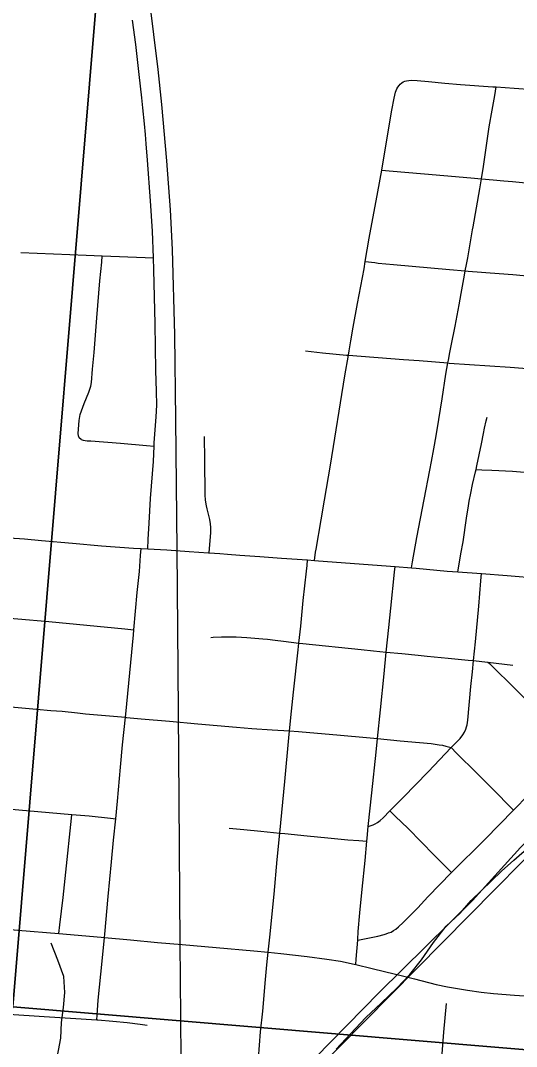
# Model space of a CAD drawing. Extents: x 0 to 1067, y 0 to 440.
# Drawn here: x 801.667 to 802.065, y 352.478 to 353.302 of the extents above; entities that cross this region are included whole.
import ezdxf

# ---------------------------------------------------------------- set-up
doc = ezdxf.new("R2010")
doc.units = 0
for name, color, linetype in [('GM_X_City_Street', 7, 'Continuous'), ('GM_X_Minor_River', 7, 'Continuous'), ('GM_X_Rail_Line', 7, 'Continuous'), ('GM_X_Section', 7, 'Continuous')]:
    doc.layers.add(name, color=color, linetype=linetype)

msp = doc.modelspace()

# ---------------------------------------------------------------- linework, layer by layer
at = {"layer": 'GM_X_City_Street'}
for points in [[(801.76949, 352.87766), (801.76986, 352.88522), (801.77049, 352.89825), (801.77172, 352.91812), (801.77393, 352.94786), (801.77456, 352.96011), (801.77469, 352.96283), (801.77627, 352.98383), (801.77662, 352.9931), (801.7765, 353.00424), (801.7758, 353.02101), (801.77553, 353.03968), (801.77544, 353.05832), (801.77439, 353.10181), (801.77401, 353.1113), (801.77318, 353.13285), (801.77166, 353.15703), (801.76916, 353.18987), (801.76814, 353.20288), (801.76752, 353.2103), (801.76679, 353.21896), (801.7655, 353.23191), (801.7646, 353.23993), (801.76257, 353.25846), (801.75991, 353.28251), (801.75729, 353.3022)], [(801.90309, 352.86837), (801.90407, 352.87514), (801.90443, 352.8776), (801.90838, 352.90114), (801.91118, 352.91683), (801.91603, 352.94488), (801.9275, 353.01655), (801.93034, 353.03321), (801.93095, 353.03673), (801.93224, 353.04468), (801.93405, 353.05569), (801.93758, 353.07459), (801.94287, 353.10267), (801.94387, 353.10845), (801.94713, 353.12714), (801.95393, 353.1644), (801.95703, 353.18181), (801.95938, 353.19499), (801.96509, 353.22993), (801.96694, 353.23961), (801.96815, 353.24434), (801.96924, 353.24712), (801.96997, 353.24851), (801.97101, 353.24981), (801.97193, 353.2509), (801.97319, 353.2519), (801.97424, 353.2526)], [(801.97424, 353.2526), (801.97553, 353.2532), (801.97694, 353.25354), (801.9787, 353.25385), (801.98117, 353.25396), (801.98545, 353.25383), (801.9947, 353.25286), (802.00773, 353.2516), (802.02013, 353.25062), (802.04612, 353.24877), (802.04891, 353.24857), (802.06335, 353.2475), (802.09275, 353.24545), (802.11323, 353.24412), (802.13368, 353.24278), (802.15539, 353.24143), (802.16195, 353.24102), (802.1709, 353.24046), (802.19254, 353.23895), (802.20802, 353.23783), (802.22602, 353.2363), (802.23263, 353.23574)], [(801.98085, 352.86252), (801.98174, 352.86733), (801.98535, 352.88688), (801.9911, 352.91745), (801.9956, 352.941), (801.99693, 352.9478), (801.99888, 352.95814), (802.00081, 352.96839), (802.003, 352.98169), (802.00558, 352.99818), (802.00853, 353.01811), (802.01012, 353.02701), (802.0105, 353.02919), (802.01173, 353.03534), (802.0127, 353.04071), (802.01588, 353.05646), (802.01909, 353.07353), (802.02065, 353.08271), (802.02335, 353.09737), (802.02403, 353.10086), (802.025, 353.10589), (802.026, 353.11137), (802.02736, 353.1193), (802.02988, 353.13394), (802.03034, 353.1363), (802.03301, 353.1515), (802.03566, 353.1668), (802.03698, 353.17482), (802.03859, 353.18457), (802.04335, 353.21652), (802.04557, 353.23002), (802.04767, 353.24164), (802.04891, 353.24857)], [(801.95703, 353.18181), (801.96302, 353.18129), (801.99147, 353.17884), (802.0069, 353.17743), (802.02852, 353.17563), (802.03698, 353.17482), (802.04637, 353.17393), (802.0549, 353.17316), (802.06187, 353.17253), (802.07786, 353.17105), (802.0908, 353.17006), (802.11241, 353.16879), (802.13902, 353.16727), (802.14866, 353.16655), (802.1557, 353.16602), (802.17242, 353.16478), (802.18606, 353.16387), (802.20401, 353.16269), (802.21199, 353.16206), (802.21915, 353.16149)], [(801.66779, 353.11563), (801.72017, 353.11346), (801.73302, 353.11295), (801.76748, 353.11156), (801.77401, 353.1113)], [(801.71592, 352.96554), (801.71457, 352.96679), (801.71379, 352.96845), (801.71357, 352.9703), (801.71451, 352.98082), (801.71532, 352.98571), (801.71841, 352.99449), (801.7223, 353.00363), (801.72389, 353.00831), (801.72437, 353.01136), (801.72509, 353.02188), (801.72637, 353.03547), (801.72872, 353.06331), (801.73108, 353.09301), (801.73252, 353.10785), (801.73302, 353.11295)], [(801.94387, 353.10845), (801.95164, 353.10751), (801.95411, 353.10721), (801.96648, 353.10599), (802.01155, 353.1019), (802.02403, 353.10086), (802.0264, 353.10067), (802.05113, 353.09884), (802.06226, 353.09801), (802.08203, 353.09624), (802.10985, 353.09411), (802.12597, 353.09304), (802.13458, 353.09252), (802.14454, 353.09192), (802.16437, 353.09091), (802.17922, 353.09009), (802.20108, 353.08838), (802.20587, 353.08801)], [(801.89604, 353.03661), (801.9097, 353.03519), (801.92885, 353.03335), (801.93034, 353.03321), (801.97465, 353.02988), (801.98704, 353.02892), (802.01012, 353.02701), (802.01119, 353.02692), (802.06017, 353.02369), (802.08399, 353.02183), (802.10914, 353.02), (802.11303, 353.01967), (802.12708, 353.01847), (802.15683, 353.01617), (802.18705, 353.01407), (802.19223, 353.01371)], [(802.01809, 352.85926), (802.0189, 352.86388), (802.02063, 352.87365), (802.02236, 352.88342), (802.02514, 352.90243), (802.02668, 352.91223), (802.02725, 352.9159), (802.02853, 352.9225), (802.02986, 352.92927), (802.03233, 352.9395), (802.03278, 352.94155), (802.03339, 352.94434), (802.037, 352.96216), (802.03856, 352.97042), (802.0395, 352.97462), (802.04086, 352.98054), (802.04153, 352.98341)], [(801.71592, 352.96554), (801.71773, 352.9649), (801.7208, 352.96456), (801.72393, 352.96435), (801.74754, 352.96255), (801.76842, 352.96067), (801.77456, 352.96011)], [(801.81872, 352.87459), (801.81931, 352.88129), (801.82013, 352.89054), (801.82014, 352.89477), (801.81985, 352.89781), (801.81923, 352.90143), (801.81707, 352.90989), (801.81657, 352.91237), (801.81586, 352.91673), (801.81561, 352.92113), (801.81525, 352.94921), (801.81508, 352.96791)], [(802.03278, 352.94155), (802.03734, 352.94129), (802.04541, 352.94083), (802.06204, 352.93999), (802.07153, 352.93926)], [(801.63352, 352.88816), (801.67066, 352.88569), (801.68428, 352.88457), (801.70902, 352.88237), (801.73226, 352.88011), (801.75796, 352.87823), (801.76415, 352.87792), (801.76949, 352.87766), (801.77472, 352.8774), (801.78464, 352.87686), (801.8026, 352.87573), (801.81803, 352.87464), (801.81872, 352.87459), (801.82719, 352.87393), (801.83336, 352.8734), (801.84319, 352.87255), (801.85925, 352.87152), (801.87665, 352.87024), (801.89766, 352.8688), (801.90309, 352.86837), (801.90631, 352.86811), (801.96779, 352.8635), (801.98085, 352.86252), (801.98472, 352.8622), (802.00944, 352.85991), (802.01809, 352.85926), (802.03709, 352.85785), (802.05774, 352.85634), (802.08309, 352.8541)], [(801.72857, 352.49965), (801.72885, 352.50346), (801.72972, 352.51529), (801.73184, 352.53631), (801.73376, 352.55483), (801.73476, 352.56571), (801.73501, 352.56842), (801.73769, 352.59872), (801.74039, 352.62651), (801.74208, 352.64379), (801.74374, 352.6611), (801.7451, 352.67529), (801.74762, 352.70248), (801.74924, 352.72042), (801.75157, 352.74249), (801.75185, 352.74513), (801.75576, 352.78651), (801.75793, 352.80875), (801.75829, 352.81278), (801.76101, 352.84276), (801.76271, 352.85945), (801.76373, 352.87251), (801.76415, 352.87792)], [(801.85751, 352.45776), (801.85999, 352.49), (801.86162, 352.50663), (801.86387, 352.53191), (801.86491, 352.54365), (801.86603, 352.55392), (801.86734, 352.56589), (801.87077, 352.60054), (801.87327, 352.6284), (801.87534, 352.64957), (801.87937, 352.69085), (801.88265, 352.72606), (801.88316, 352.7316), (801.88464, 352.7473), (801.88623, 352.76264), (801.8901, 352.79677), (801.8907, 352.80215), (801.89218, 352.81563), (801.8941, 352.83634), (801.89669, 352.8597), (801.89718, 352.86435), (801.89766, 352.8688)], [(801.93619, 352.54416), (801.93655, 352.54823), (801.93788, 352.5635), (801.93794, 352.56416), (801.93829, 352.57061), (801.93946, 352.58546), (801.94132, 352.60461), (801.94367, 352.62746), (801.94507, 352.64302), (801.94528, 352.64539), (801.94625, 352.65484), (801.94901, 352.6818), (801.95251, 352.71446), (801.95369, 352.72537), (801.95619, 352.74841), (801.95901, 352.77742), (801.96074, 352.79489), (801.96269, 352.81473), (801.96442, 352.82999), (801.96734, 352.85906), (801.96779, 352.8635)], [(802.01263, 352.71833), (802.01739, 352.72276), (802.0199, 352.72552), (802.02218, 352.72848), (802.02347, 352.7306), (802.02446, 352.73287), (802.02508, 352.73477), (802.02552, 352.73643), (802.02618, 352.7401), (802.02865, 352.76734), (802.02982, 352.7791), (802.03073, 352.78803), (802.03227, 352.80322), (802.03485, 352.83171), (802.0366, 352.85213), (802.03709, 352.85785)], [(801.45096, 352.84038), (801.45598, 352.83993), (801.51625, 352.8345), (801.5299, 352.83337), (801.53198, 352.8332), (801.53976, 352.83258), (801.55833, 352.83098), (801.59044, 352.82789), (801.69009, 352.81941), (801.75117, 352.81348), (801.75829, 352.81278)], [(801.82013, 352.80657), (801.82185, 352.80682), (801.82855, 352.80714), (801.84027, 352.80699), (801.84886, 352.80652), (801.86176, 352.80549), (801.86545, 352.80512), (801.87159, 352.80445), (801.87837, 352.80367), (801.8907, 352.80215), (801.89376, 352.80177), (801.94051, 352.79697), (801.95038, 352.79597), (801.96074, 352.79489), (801.97323, 352.79362), (801.98618, 352.79231), (801.99358, 352.79152), (802.01025, 352.78986), (802.02632, 352.78847), (802.03073, 352.78803), (802.03743, 352.78737), (802.04224, 352.78678), (802.0621, 352.78434)], [(802.04224, 352.78678), (802.0434, 352.78566), (802.0652, 352.76416), (802.08784, 352.74116), (802.10012, 352.72891), (802.10499, 352.7245), (802.10722, 352.72265), (802.10999, 352.72052), (802.11231, 352.71883), (802.11647, 352.71673), (802.12239, 352.71395), (802.12893, 352.7115), (802.13601, 352.70887)], [(801.6477, 352.75188), (801.68018, 352.74915), (801.69172, 352.74806), (801.70092, 352.7473), (801.71324, 352.7461), (801.7194, 352.74541), (801.74196, 352.74339), (801.75157, 352.74249), (801.75239, 352.74242), (801.76412, 352.7413), (801.78701, 352.73947), (801.80954, 352.73732), (801.84064, 352.73461), (801.85303, 352.73361), (801.86914, 352.73247), (801.88316, 352.7316), (801.8904, 352.73116), (801.91167, 352.72934), (801.92115, 352.72851), (801.94772, 352.72594), (801.95369, 352.72537), (801.97183, 352.72364), (801.98729, 352.72217), (801.9966, 352.72138), (802.00001, 352.72099), (802.00315, 352.72051), (802.00569, 352.72002), (802.00859, 352.71941), (802.01263, 352.71833)], [(801.94625, 352.65484), (801.95012, 352.65629), (801.95189, 352.657), (801.95377, 352.65806), (801.95587, 352.65967), (801.95812, 352.66182), (801.96353, 352.66732), (801.97426, 352.67824), (801.99428, 352.69874), (802.01263, 352.71833)], [(802.01263, 352.71833), (802.01694, 352.71382), (802.03329, 352.69768), (802.04381, 352.68716), (802.04557, 352.68542), (802.05083, 352.68017), (802.05724, 352.67349), (802.06265, 352.66801)], [(801.93788, 352.5635), (801.94594, 352.56525), (801.95386, 352.56685), (801.95909, 352.5682), (801.96069, 352.56871), (801.96263, 352.56938), (801.96451, 352.57008), (801.96651, 352.57124), (801.96841, 352.5725), (801.97041, 352.57419), (801.97421, 352.57788), (801.98601, 352.58958), (801.99413, 352.59833), (802.013, 352.61794), (802.03999, 352.64461), (802.06265, 352.66801), (802.0869, 352.69258)], [(801.63849, 352.67061), (801.70865, 352.66453), (801.72242, 352.66334), (801.73965, 352.66151), (801.74374, 352.6611)], [(801.96353, 352.66732), (801.96796, 352.66306), (801.97828, 352.65313), (801.99922, 352.63184), (802.00794, 352.62292), (802.00839, 352.62249), (802.013, 352.61794)], [(801.69803, 352.56883), (801.69887, 352.57588), (801.70149, 352.59773), (801.70368, 352.61819), (801.70832, 352.66151), (801.70865, 352.66453)], [(801.83468, 352.65343), (801.84646, 352.65237), (801.86007, 352.65112), (801.87534, 352.64957), (801.87925, 352.64917), (801.8972, 352.6474), (801.9139, 352.64567), (801.93, 352.64415), (801.93869, 352.64349), (801.94507, 352.64302)], [(801.60121, 352.5774), (801.64424, 352.57358), (801.66525, 352.5716), (801.69803, 352.56883)], [(801.69803, 352.56883), (801.73211, 352.56594), (801.73476, 352.56571)], [(801.73476, 352.56571), (801.75562, 352.56384), (801.77726, 352.56182), (801.79707, 352.56006), (801.8243, 352.55781), (801.85458, 352.55513), (801.86603, 352.55392)], [(801.86603, 352.55392), (801.87618, 352.55286), (801.89715, 352.55051), (801.91312, 352.54842), (801.92412, 352.54662), (801.93503, 352.54444), (801.93619, 352.54416)], [(801.93619, 352.54416), (801.94948, 352.54089), (801.96817, 352.53628), (801.9736, 352.53492), (801.98324, 352.53252), (802.00072, 352.52809), (802.00984, 352.52611), (802.02577, 352.52333), (802.03687, 352.52171), (802.04678, 352.52069), (802.06355, 352.51954), (802.07946, 352.51847), (802.08382, 352.51806), (802.0881, 352.51741), (802.09286, 352.51658), (802.09727, 352.5157)], [(801.51009, 352.51728), (801.53236, 352.5153), (801.59331, 352.50979), (801.60741, 352.50855), (801.63875, 352.50579), (801.65797, 352.50421), (801.68641, 352.50223), (801.72857, 352.49965), (801.72946, 352.4996), (801.74131, 352.49855), (801.75303, 352.49736), (801.76341, 352.49611), (801.76891, 352.49529)], [(802.00311, 352.44223), (802.00451, 352.45834), (802.00696, 352.48961), (802.00897, 352.51285)]]:
    msp.add_lwpolyline(points, dxfattribs=at)
at = {"layer": 'GM_X_Minor_River'}
for points in [[(801.92041, 352.47616), (801.93201, 352.48849), (801.94439, 352.50157), (801.95674, 352.51314), (801.96909, 352.52508), (801.97953, 352.53592), (801.98885, 352.54791), (801.99859, 352.5618), (802.00869, 352.57492), (802.01988, 352.58536), (802.02879, 352.59546), (802.05311, 352.61897), (802.06314, 352.62792), (802.07547, 352.63872)], [(801.67802, 352.35571), (801.67934, 352.36556), (801.68103, 352.37578), (801.68277, 352.38791), (801.6837, 352.39777), (801.68506, 352.41066), (801.68835, 352.42465), (801.69236, 352.43673), (801.69333, 352.44887), (801.69508, 352.46251), (801.69796, 352.475), (801.69965, 352.48484), (801.70025, 352.49736), (801.70199, 352.50949), (801.70296, 352.52162), (801.70205, 352.53455), (801.69734, 352.54754), (801.69189, 352.5613)]]:
    msp.add_lwpolyline(points, dxfattribs=at)
at = {"layer": 'GM_X_Rail_Line'}
for points in [[(801.79686, 352.40441), (801.79582, 352.53276), (801.7955, 352.56053), (801.79454, 352.67656), (801.79374, 352.78106), (801.79294, 352.87716), (801.79198, 352.98167), (801.79126, 353.04952), (801.78918, 353.11818), (801.78774, 353.15003), (801.78478, 353.18923), (801.78078, 353.23453), (801.77787, 353.26256), (801.76728, 353.34703)], [(801.66253, 352.27717), (801.68099, 352.28704), (801.69903, 352.2968), (801.72375, 352.31155), (801.74635, 352.3264), (801.79653, 352.36237), (801.81266, 352.37457), (801.82942, 352.38825), (801.84374, 352.40067), (801.85425, 352.41011), (801.88681, 352.44106), (801.92324, 352.47806), (801.98504, 352.54062), (802.13232, 352.68981), (802.14608, 352.70422), (802.15529, 352.71538), (802.16941, 352.73248)], [(801.7963, 352.3629), (801.83379, 352.40111), (801.85338, 352.41832), (801.89076, 352.45611), (801.95513, 352.52157), (802.02993, 352.59544), (802.06825, 352.63787), (802.11388, 352.6823), (802.13313, 352.70104)]]:
    msp.add_lwpolyline(points, dxfattribs=at)
at = {"layer": 'GM_X_Section'}
for points in [[(800.74521, 353.59606), (801.74318, 353.49934), (801.6612, 352.51006), (800.67944, 352.60833)], [(801.74318, 353.49934), (802.78288, 353.41246), (802.69313, 352.42359), (801.6612, 352.51006)], [(802.69313, 352.42359), (802.59985, 351.39962), (801.55946, 351.49882), (801.6612, 352.51006)]]:
    msp.add_lwpolyline(points, close=True, dxfattribs=at)

doc.saveas('drawing.dxf')
